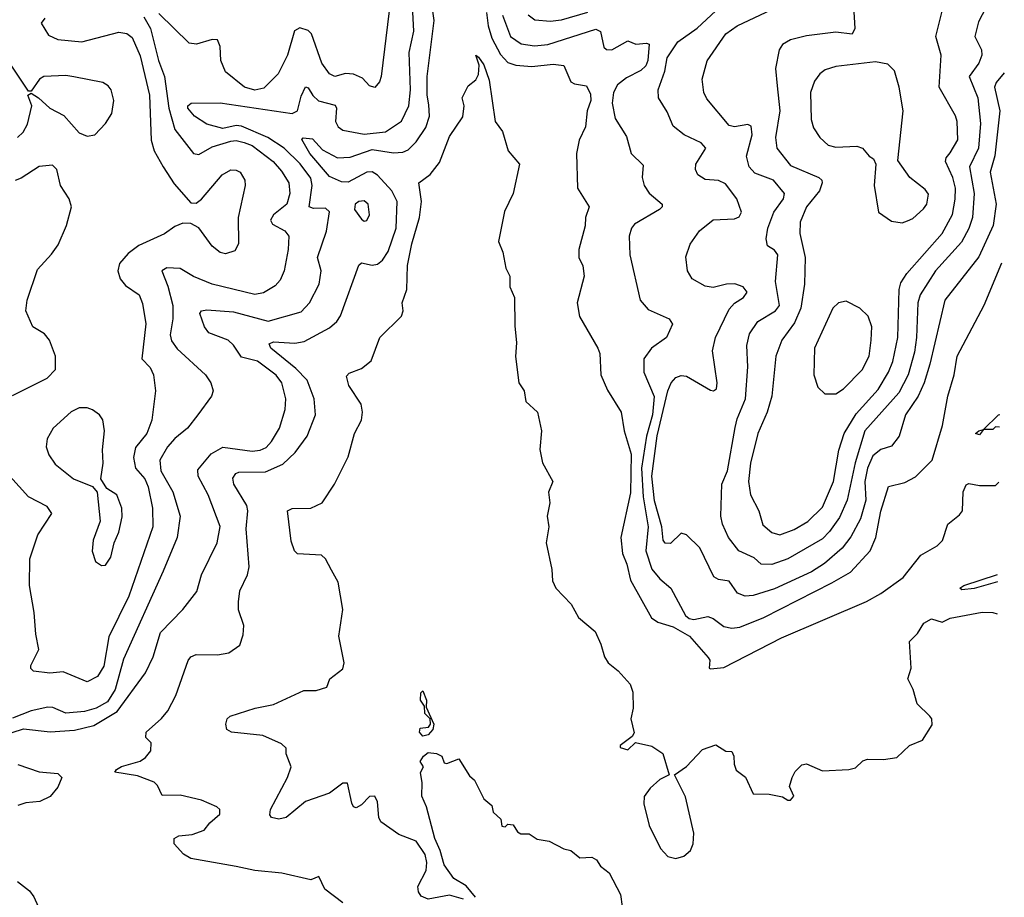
# Model space of a CAD drawing. Extents: x 1995161 to 2088924, y 769148 to 906007.
# Tile 294 of 335: x 2054262 to 2057958, y 869375 to 872668. Entities that reach past the tile are written whole.
import ezdxf

# ---------------------------------------------------------------- set-up
doc = ezdxf.new("R2010")
doc.units = 0

msp = doc.modelspace()

# ---------------------------------------------------------------- linework, layer by layer
at = {"layer": '0CON20XD'}
for points in [[(2055475, 869353.8), (2055407.5, 869405), (2055385, 869452.5), (2055355, 869440), (2055246.1, 869466.1), (2055145, 869475.8), (2055075, 869490.8), (2054905, 869521.2), (2054877, 869537), (2054842.5, 869575), (2054842.5, 869595), (2054860, 869605), (2054909.1, 869610.9), (2054955, 869626.7), (2054975.8, 869655), (2055013, 869687), (2055013.3, 869705), (2055002.2, 869715), (2054945, 869740), (2054865, 869758.6), (2054796.7, 869756.7), (2054779.5, 869795), (2054766.6, 869806.6), (2054705, 869830.6), (2054620, 869845), (2054625.6, 869855), (2054645, 869865.2), (2054715, 869885.4), (2054735, 869899.5), (2054754.4, 869925), (2054755.6, 869955), (2054736, 869975), (2054737.5, 869995), (2054794.7, 870045.3), (2054818.9, 870075), (2054848.1, 870131.9), (2054895, 870264), (2054905, 870277.1), (2054925, 870286.5), (2055004.4, 870284.4), (2055047.3, 870292.7), (2055089.1, 870320.9), (2055100.8, 870359.2), (2055104, 870395), (2055083.6, 870453.6), (2055083.6, 870483.6), (2055088.2, 870525), (2055117.5, 870585), (2055123.6, 870615), (2055112.9, 870757.1), (2055118.9, 870825), (2055114.3, 870845), (2055065.9, 870925), (2055062.2, 870947.8), (2055073.6, 870965), (2055085, 870970.3), (2055185, 870971.4), (2055250.6, 870999.4), (2055296.5, 871043.5), (2055341.3, 871105), (2055372.5, 871185), (2055367.1, 871245), (2055341.2, 871315), (2055298.3, 871358.3), (2055204.7, 871435), (2055198.5, 871451.5), (2055215, 871458.4), (2055295, 871453.8), (2055329.8, 871460.2), (2055425, 871511.8), (2055452.5, 871535), (2055465.9, 871555.9), (2055535, 871746.2), (2055545, 871755.5), (2055585, 871746.2), (2055605, 871750.4), (2055624.4, 871765.6), (2055645, 871797.5), (2055674.8, 871885), (2055678.7, 871985), (2055659.3, 872025), (2055605, 872084), (2055585, 872096.3), (2055565, 872095.2), (2055495, 872057.7), (2055469.7, 872059.7), (2055425, 872079.5), (2055351, 872165), (2055321.7, 872218.3), (2055325.9, 872224.1), (2055360.8, 872220.8), (2055398.8, 872178.8), (2055455, 872149.3), (2055502.4, 872152.4), (2055585, 872180), (2055665, 872168.4), (2055699.8, 872170.2), (2055720.2, 872179.8), (2055751, 872209), (2055786.5, 872263.5), (2055800.4, 872305), (2055797.6, 872347.6), (2055791.4, 872385), (2055792, 872455), (2055817.6, 872665), (2055805.7, 872755)], [(2054195, 869980.7), (2054276.8, 870006.8), (2054376.1, 869996.1), (2054467.8, 870002.2), (2054540.1, 870019.9), (2054628.1, 870071.9), (2054735, 870216.7), (2054763.2, 870276.8), (2054791.1, 870368.9), (2054875.2, 870454.8), (2054927.6, 870522.4), (2054945.3, 870584.7), (2055003.1, 870705), (2055015, 870766.2), (2054970, 870885), (2054932.3, 870955), (2054931.3, 870978.7), (2054980.8, 871039.2), (2055025, 871063.2), (2055135, 871049.3), (2055165, 871052.9), (2055186.9, 871063.1), (2055207.1, 871085), (2055237.1, 871135), (2055258.8, 871205), (2055261.1, 871245), (2055246.8, 871305), (2055225, 871333.3), (2055155, 871386.2), (2055095, 871401.8), (2055065, 871446.4), (2055044.8, 871464.8), (2054972.8, 871492.8), (2054956.1, 871515), (2054939.1, 871565), (2054945, 871575.4), (2054965, 871579.4), (2055065, 871571.3), (2055195, 871536.2), (2055318.8, 871571.2), (2055350.6, 871605), (2055385.8, 871675), (2055393.3, 871725), (2055379.6, 871775), (2055414.5, 871874.5), (2055425, 871946.7), (2055410, 871960), (2055365, 871959.6), (2055349.4, 871965), (2055360.2, 872045), (2055355, 872073.6), (2055315, 872126.8), (2055254.8, 872185), (2055194.2, 872225), (2055095, 872267.9), (2055075, 872270), (2055025, 872259.6), (2054964.4, 872275), (2054918, 872305), (2054893.8, 872335), (2054893.5, 872345), (2054905.6, 872354.4), (2055015, 872355.6), (2055285, 872315.3), (2055305.3, 872325), (2055319, 872381), (2055335, 872415.7), (2055345, 872411.9), (2055362.7, 872382.7), (2055383.5, 872363.5), (2055446.6, 872346.6), (2055451.3, 872335), (2055448, 872285), (2055458.2, 872265), (2055475, 872252.5), (2055555, 872237.7), (2055635, 872247.3), (2055695, 872286.8), (2055723.2, 872345), (2055728.8, 872405), (2055724.4, 872545), (2055741.6, 872625), (2055735.9, 872745)], [(2057391.3, 872718.7), (2057396.9, 872635), (2057386.4, 872613.6), (2057325, 872620.2), (2057215, 872607.1), (2057155, 872592.5), (2057125.6, 872575), (2057113.5, 872555), (2057099.5, 872485), (2057105, 872420), (2057115.3, 872325), (2057099.7, 872225), (2057104.7, 872185), (2057155, 872121.1), (2057261.9, 872075), (2057272.7, 872065), (2057273.8, 872055), (2057264.6, 872025), (2057215, 871965.6), (2057192.3, 871907.7), (2057190.6, 871865), (2057210.7, 871775), (2057208.2, 871675), (2057194.1, 871585.9), (2057170.2, 871529.8), (2057122.4, 871465), (2057100.9, 871405), (2057085.3, 871255), (2057068.3, 871195), (2057032.6, 871115), (2057005, 871003.8), (2056997.5, 870935), (2057005.3, 870885.3), (2057036.2, 870825), (2057051.7, 870771.8), (2057085, 870743.8), (2057115, 870734.7)], [(2057115, 870734.7), (2057169.4, 870755), (2057220, 870785), (2057275, 870838.9), (2057316.3, 870935), (2057337.4, 871052.6), (2057356.8, 871115), (2057401.4, 871188.6), (2057485, 871279.7), (2057523.9, 871345), (2057539.1, 871385), (2057558.3, 871475), (2057563.5, 871655), (2057569.1, 871680.9), (2057592.1, 871715), (2057724.8, 871865), (2057763.4, 871936.6), (2057773.9, 871993.9), (2057774.4, 872035), (2057764.4, 872075), (2057736.9, 872135), (2057740.2, 872149.8), (2057755, 872168.5), (2057783.6, 872216.4), (2057781.2, 872285), (2057775, 872307.1), (2057713.9, 872415), (2057720.4, 872535), (2057701.5, 872605), (2057733.3, 872735)], [(2055649.6, 872700.4), (2055618.8, 872455), (2055613.1, 872435), (2055595, 872412.9), (2055575, 872419.2), (2055548.8, 872448.8), (2055515, 872463.1), (2055485, 872465.4), (2055445, 872454.6), (2055425, 872464.6), (2055396.3, 872505), (2055357.4, 872615), (2055345, 872626.4), (2055313.3, 872636.7), (2055293.8, 872626.2), (2055268, 872535), (2055232.2, 872465), (2055179, 872411), (2055145, 872403), (2055105.5, 872415), (2055035, 872472.5), (2055017.3, 872515), (2055015, 872567.5), (2055005, 872592.5), (2054985, 872592.7), (2054925.5, 872575.5), (2054898.9, 872578.9), (2054785, 872690.4)], [(2056014.9, 872695), (2056020.5, 872645), (2056035, 872597.7), (2056067.2, 872537.2), (2056095, 872507.5), (2056125, 872497.4), (2056185, 872492), (2056265, 872500.2), (2056305, 872495.6), (2056330.8, 872435), (2056345, 872426.9), (2056389.2, 872419.2), (2056405, 872388), (2056406.1, 872365), (2056392.7, 872325), (2056385.9, 872265), (2056361.8, 872215), (2056352.5, 872165), (2056355.8, 872035), (2056400, 871965), (2056385.7, 871925), (2056384.2, 871894.2), (2056360.5, 871805), (2056361.1, 871775), (2056376, 871744), (2056381.1, 871705), (2056354.4, 871605), (2056363.4, 871553.4), (2056432.5, 871435), (2056439.4, 871415), (2056443.5, 871335), (2056468.1, 871278.1), (2056520, 871195), (2056530.6, 871125), (2056557.2, 871037.2), (2056555, 870892.5), (2056519.2, 870725), (2056524.4, 870665), (2056541.5, 870625), (2056554.5, 870565), (2056633.9, 870423.9), (2056657.4, 870407.4), (2056715, 870390), (2056776.1, 870355), (2056846.9, 870275), (2056852.2, 870265), (2056850, 870235), (2056855, 870231.9), (2056905, 870237), (2057121.9, 870348.1), (2057440.4, 870485), (2057494.5, 870515), (2057578.9, 870575), (2057645, 870658), (2057705.9, 870694.1), (2057726.2, 870713.8), (2057745.4, 870775), (2057790.2, 870809.8), (2057800.4, 870825), (2057803.7, 870896.3), (2057815, 870922.5), (2057825, 870927.5), (2057865, 870920), (2057925, 870920), (2057937.3, 870932.3)], [(2056074.6, 872684.6), (2056103.9, 872605), (2056145, 872577.5), (2056195, 872569.2), (2056245, 872574.1), (2056425, 872632.2), (2056442.7, 872622.7), (2056454.5, 872565), (2056465.4, 872555.4), (2056485, 872554.7), (2056545, 872588.2), (2056575.3, 872575.3), (2056615, 872579.6), (2056625.4, 872575.4), (2056620.3, 872515), (2056612.1, 872495), (2056593.2, 872476.8), (2056540.1, 872449.9), (2056506.4, 872423.6), (2056490.5, 872395), (2056486.3, 872355), (2056497.1, 872297.1), (2056539.6, 872229.6), (2056557.5, 872165), (2056602.1, 872122.1), (2056599.2, 872075), (2056606.1, 872045), (2056625, 872016.4), (2056673.8, 871975), (2056673.3, 871965), (2056663.3, 871955), (2056570.2, 871899.8), (2056558.9, 871885), (2056550, 871855), (2056551.8, 871785), (2056591.8, 871615), (2056620.9, 871580.9), (2056700, 871545), (2056712.5, 871525), (2056690.5, 871475), (2056634.2, 871435), (2056605.4, 871394.6), (2056604.6, 871345), (2056643.8, 871253.8), (2056637.4, 871185), (2056615.1, 871105), (2056596.2, 870985), (2056602.1, 870877.9), (2056621.5, 870765), (2056612.3, 870675), (2056635, 870605.7), (2056665, 870569.4), (2056706.2, 870535), (2056761.8, 870431.8), (2056775, 870420.4), (2056793.1, 870416.9), (2056845, 870428.7), (2056865, 870421.6), (2056905, 870391.4), (2056935, 870385.3), (2056965, 870387.9), (2057055, 870424.3), (2057311.2, 870555), (2057380.3, 870595), (2057454.7, 870675), (2057475.5, 870724.5), (2057495, 870824), (2057523.6, 870916.4), (2057585, 870931.5), (2057625, 870952.1), (2057686.8, 871015), (2057726.2, 871145), (2057745.6, 871255), (2057770, 871335), (2057780.4, 871405), (2057882.9, 871597.1), (2057948.4, 871755.4)], [(2056393.5, 872695), (2056295, 872665.7), (2056255, 872660.5), (2056195.9, 872665.9), (2056170.4, 872685)], [(2057957.9, 872468.7), (2057927.5, 872432.5), (2057921.7, 872415), (2057940.9, 872325), (2057923, 872157), (2057905.2, 872095), (2057927.3, 871975), (2057916.5, 871895), (2057862.5, 871777.5), (2057734.8, 871615.2), (2057678.5, 871375), (2057656.7, 871305), (2057634.4, 871255), (2057586.7, 871185), (2057562.7, 871105), (2057535, 871067.3), (2057495, 871054.7), (2057465, 871030.7), (2057444.9, 870985), (2057434.6, 870935), (2057437.8, 870865), (2057417.7, 870795), (2057382.2, 870727.8), (2057349.7, 870685), (2057282.9, 870627.1), (2057234.2, 870595.8), (2057095, 870531.9), (2057015, 870507.3), (2056985.3, 870505.3), (2056956.2, 870516.2), (2056925, 870561.5), (2056885, 870566.9), (2056867.9, 870577.9), (2056815, 870686.7), (2056765, 870734.4), (2056745, 870740.8), (2056705, 870702), (2056685, 870704), (2056677.5, 870715), (2056672.3, 870765), (2056645, 870862), (2056635.6, 870955), (2056655, 871106.9), (2056695.5, 871275), (2056707, 871305), (2056725, 871324.8), (2056745, 871332.5), (2056765, 871330.4), (2056855, 871277.3), (2056866.7, 871275), (2056877.9, 871282.1), (2056880.7, 871305), (2056862.7, 871425), (2056873.8, 871475), (2056925, 871581.2), (2056945, 871604.6), (2056979.4, 871625), (2056992.2, 871645), (2056977.5, 871665), (2056946.1, 871676.1), (2056915, 871675.3), (2056865, 871663.2), (2056835, 871667.5), (2056786, 871695), (2056769.4, 871725), (2056762, 871778), (2056778.9, 871825), (2056813.3, 871875), (2056865, 871916.9), (2056945, 871920.4), (2056962.4, 871927.6), (2056971.9, 871945), (2056953.6, 871995), (2056911.3, 872051.3), (2056885, 872063.9), (2056835, 872068.5), (2056807.5, 872085), (2056798.9, 872105), (2056800.5, 872125), (2056838.1, 872185), (2056820.6, 872205), (2056756.9, 872235), (2056715, 872268), (2056692.2, 872322.2), (2056660, 872375), (2056659.1, 872405), (2056684.2, 872475), (2056693.1, 872525), (2056732.1, 872585), (2056805, 872636.1), (2056875, 872701)], [(2057888.4, 872711.6), (2057861, 872659), (2057847.2, 872605), (2057872.3, 872555), (2057873.9, 872535), (2057862.5, 872505), (2057825.9, 872455), (2057858.7, 872375), (2057868.7, 872278.7), (2057861.6, 872185), (2057827.7, 872115), (2057844.8, 872015.2), (2057838.4, 871925), (2057825.4, 871884.6), (2057797.5, 871832.5), (2057699.8, 871725), (2057641.6, 871635), (2057633.1, 871605), (2057628.6, 871475), (2057620.3, 871420.3), (2057597, 871335), (2057561.8, 871268.2), (2057434.6, 871125), (2057398.1, 871005), (2057367.7, 870865), (2057339.5, 870800.5), (2057302.4, 870747.6), (2057275, 870720.2), (2057145.2, 870644.8), (2057085, 870623.2), (2057045, 870624.7), (2057018.9, 870648.9), (2056961.9, 870675), (2056922.9, 870725), (2056899.6, 870775), (2056894.4, 870805), (2056898, 870925), (2056918.4, 870975), (2056947.5, 871137.5), (2056955, 871170), (2056986.7, 871245), (2056995.2, 871365), (2056992, 871445), (2057001.1, 871488.9), (2057033.1, 871535), (2057099.2, 871575), (2057114.7, 871595), (2057099.2, 871685), (2057107.7, 871785), (2057095, 871803.2), (2057069.6, 871819.6), (2057063.8, 871845), (2057070.3, 871885), (2057093.1, 871945), (2057129.1, 871995), (2057132.9, 872015), (2057091.2, 872065), (2057021.5, 872091.5), (2057000.4, 872115), (2056989.7, 872155), (2057011.6, 872235), (2057007.8, 872267.8), (2056995, 872274.5), (2056945.4, 872265.4), (2056925, 872270.9), (2056840.8, 872370.8), (2056830.5, 872395), (2056824.5, 872444.5), (2056842.7, 872512.7), (2056913.1, 872615), (2056955.7, 872645), (2057085, 872705.7)], [(2054728.1, 872678.1), (2054753.4, 872635), (2054782.9, 872515), (2054805.4, 872455), (2054821.6, 872335), (2054845.2, 872255.2), (2054914.6, 872165), (2054935, 872162.2), (2054985, 872190.5), (2055055, 872212.4), (2055075, 872214.5), (2055105, 872206.8), (2055135.3, 872195), (2055213.5, 872135), (2055245, 872099.2), (2055272.6, 872055), (2055276.5, 872015), (2055265, 871975.5), (2055215.4, 871935), (2055204, 871915), (2055210.7, 871900.7), (2055257.5, 871875), (2055272.1, 871855), (2055270.5, 871805), (2055254.7, 871725), (2055240.1, 871689.9), (2055220.9, 871669.1), (2055177.5, 871642.5), (2055145, 871636.9), (2054984.3, 871675), (2054914.7, 871704.7), (2054865, 871734.5), (2054815, 871736.8), (2054795.6, 871725), (2054818.4, 871668.4), (2054837.3, 871595), (2054836.8, 871545), (2054826.7, 871485), (2054832.1, 871462.1), (2054853.1, 871433.1), (2054960, 871335), (2054980, 871305), (2054988.6, 871275), (2054982.5, 871255), (2054931.1, 871185), (2054892.2, 871135), (2054845, 871096.4), (2054817.5, 871065), (2054787.8, 871015), (2054792, 870975), (2054836.7, 870896.7), (2054864.1, 870805), (2054853.4, 870725), (2054801.2, 870598.8), (2054652, 870268), (2054621.2, 870155), (2054591.3, 870108.7), (2054549.3, 870085), (2054505, 870072), (2054435, 870066.3), (2054387.2, 870087.2), (2054368.3, 870088.3), (2054305, 870074.9), (2054235, 870047.6)], [(2054356.5, 872673.5), (2054343.1, 872655), (2054370, 872610), (2054405, 872593.1), (2054495.6, 872584.4), (2054635, 872621.2), (2054665, 872615.9), (2054685, 872600.9), (2054715, 872532.5), (2054749.1, 872385), (2054756.1, 872216.1), (2054767.5, 872175), (2054800.5, 872115), (2054841.7, 872051.7), (2054905, 871980), (2054925, 871978.8), (2054945, 871994), (2055021.8, 872085), (2055054.3, 872104.3), (2055075, 872103.5), (2055089.4, 872095), (2055107.5, 872065), (2055108.9, 872045), (2055082.3, 871925), (2055083.4, 871826.6), (2055069.5, 871800.5), (2055035, 871789.5), (2055015, 871794.5), (2054985, 871817.8), (2054935, 871887.1), (2054905, 871902.9), (2054875, 871904.2), (2054845, 871891.4), (2054806, 871864), (2054710.1, 871819.9), (2054669.9, 871790.1), (2054636.9, 871753.1), (2054631.1, 871725), (2054639.6, 871695), (2054660, 871670), (2054711.1, 871635), (2054723.1, 871603.1), (2054736, 871526), (2054721.3, 871395), (2054752.1, 871362.1), (2054764.6, 871335)], [(2055927.6, 869367.6), (2055875, 869382.7), (2055795, 869367.5), (2055768.9, 869378.9), (2055758.8, 869395), (2055756.5, 869415), (2055788.4, 869475), (2055790.9, 869505), (2055784.4, 869535), (2055751, 869585), (2055685, 869610.9), (2055617.6, 869657.6), (2055610.4, 869675), (2055605, 869733.3), (2055595, 869754.2), (2055575, 869752.7), (2055545, 869722.2), (2055525, 869710.8), (2055515, 869714.2), (2055508.6, 869728.6), (2055492.9, 869802.9), (2055475, 869802.9), (2055425, 869765.5), (2055335.7, 869734.3), (2055261.9, 869675), (2055235, 869667.9), (2055207.5, 869675), (2055201.1, 869685), (2055203.2, 869705), (2055268.1, 869825), (2055281.9, 869865), (2055263, 869913), (2055262.5, 869935), (2055245, 869951.4), (2055175, 869981.5), (2055057.5, 869995), (2055040, 870005), (2055036, 870025), (2055041.2, 870045), (2055052.5, 870055), (2055146.7, 870085), (2055215, 870098.8), (2055328.7, 870151.3), (2055375, 870151.4), (2055415, 870163.8), (2055426.7, 870195), (2055475, 870232), (2055480.4, 870255), (2055460, 870355), (2055475.3, 870455), (2055457.7, 870557.7), (2055432.9, 870602.9), (2055410, 870645), (2055395, 870658.5), (2055305, 870664.2), (2055293.8, 870675), (2055281.1, 870711.1), (2055268, 870825), (2055285, 870834.3), (2055355, 870835.5), (2055398, 870855), (2055444.4, 870925), (2055495, 871027.5), (2055519.6, 871115), (2055545.5, 871165), (2055549.5, 871195), (2055544.4, 871225), (2055497.5, 871295), (2055489.5, 871330.5), (2055498.8, 871341.2), (2055545, 871358.6), (2055581.7, 871388.3), (2055614.4, 871475), (2055695.5, 871555), (2055701.5, 871575), (2055697.3, 871605), (2055715.8, 871655), (2055717.7, 871745), (2055733.7, 871826.3), (2055763.4, 871925), (2055770.8, 871985), (2055760, 872055), (2055803.1, 872086.9), (2055838, 872132), (2055875, 872228.8), (2055925, 872302.5), (2055930, 872345), (2055922.5, 872375), (2055945, 872420), (2055975, 872442.5), (2055985, 872462.5), (2055986.7, 872496.7), (2055973.8, 872535), (2055985, 872526.7), (2056005, 872498), (2056025, 872441.2), (2056046.7, 872285), (2056075, 872247.5), (2056096, 872175), (2056138, 872125), (2056114.3, 872015), (2056082.1, 871947.9), (2056059.2, 871835), (2056075.7, 871795.7), (2056087.5, 871735), (2056102, 871705), (2056102, 871665), (2056119.2, 871625), (2056121.3, 871518.7)], [(2054254, 872225), (2054275.6, 872245), (2054291.1, 872275), (2054307.5, 872345), (2054293.3, 872385), (2054305, 872392.5), (2054333.3, 872375), (2054375, 872335.7), (2054428.5, 872308.5), (2054485, 872243.5), (2054515, 872231.1), (2054544.5, 872235.5), (2054585, 872278), (2054607.8, 872315), (2054615.6, 872365), (2054605.6, 872405), (2054595, 872420), (2054575, 872431.9), (2054465, 872453.3), (2054435, 872458.5), (2054352.5, 872455), (2054336.2, 872445), (2054305, 872400), (2054295, 872400), (2054225.7, 872505)], [(2057575, 871906), (2057595, 871912.5), (2057615, 871922), (2057655, 871957.5), (2057667.3, 871975), (2057673.1, 872013.1), (2057661.1, 872031.1), (2057603.8, 872075), (2057558.8, 872138.8), (2057577.9, 872325), (2057563.8, 872415), (2057545.4, 872475.4), (2057521.3, 872501.3), (2057475, 872509.1), (2057325, 872491.5), (2057285, 872480), (2057265, 872464.4), (2057245, 872436.9), (2057230.3, 872395), (2057233.5, 872293.5), (2057241.7, 872261.7), (2057265.6, 872225), (2057296.6, 872196.6), (2057325, 872189.6), (2057405, 872192.7), (2057425.8, 872185), (2057451.2, 872155), (2057467.5, 872145), (2057476.2, 872125), (2057469.2, 872045), (2057486, 871946), (2057535, 871912), (2057575, 871906)], [(2054235, 871257.5), (2054365, 871322.9), (2054396.2, 871355), (2054396.2, 871405), (2054374.5, 871465), (2054355, 871488.9), (2054312, 871515), (2054286, 871575), (2054290, 871615), (2054329.3, 871730.7), (2054382.2, 871787.8), (2054406.9, 871823.1), (2054437.8, 871895), (2054456.5, 871965), (2054448.5, 871995), (2054415.3, 872045.3), (2054401.5, 872105), (2054385, 872121.5), (2054335, 872116.8), (2054267.6, 872072.4), (2054245.3, 872064.7)], [(2055555, 871911.2), (2055565, 871913.8), (2055575.6, 871935), (2055570, 871975), (2055555, 871987.5), (2055535, 871985.6), (2055522, 871975), (2055518.8, 871955), (2055545, 871918.8), (2055555, 871911.2)], [(2057284.5, 871264.5), (2057325, 871264.5), (2057355, 871282.5), (2057425, 871354.4), (2057450.4, 871405), (2057458.7, 871465), (2057460.8, 871515), (2057446.5, 871555), (2057415.8, 871585), (2057365, 871611.5), (2057335, 871605.5), (2057314.6, 871585), (2057245.4, 871435), (2057243.6, 871335), (2057258.5, 871288.5), (2057284.5, 871264.5)], [(2056121.3, 871518.7), (2056126.5, 871455), (2056123.4, 871403.4), (2056136, 871305), (2056156, 871275), (2056162.5, 871235), (2056206.2, 871195), (2056220.8, 871125), (2056214.2, 871055), (2056224.2, 871005), (2056264, 870935), (2056246.7, 870895), (2056252, 870855), (2056242.5, 870805), (2056248.6, 870765), (2056238.6, 870705), (2056259.2, 870605), (2056262.1, 870562.1), (2056274.4, 870534.4), (2056331.9, 870475), (2056359.2, 870425), (2056421.7, 870371.7), (2056444, 870325), (2056457, 870277), (2056471.2, 870255), (2056508.8, 870225), (2056553.8, 870175), (2056564.1, 870144.1), (2056564.5, 870084.5), (2056555.6, 870045), (2056568.3, 869991.7), (2056561.2, 869978.8), (2056516.2, 869945), (2056516.7, 869936.7), (2056545, 869928.8), (2056573.6, 869956.4), (2056635, 869942.5), (2056676.7, 869915), (2056700, 869835), (2056665, 869816.7), (2056628.8, 869785), (2056606.8, 869753.2), (2056604.5, 869725.5), (2056625, 869644.4), (2056667.7, 869557.7), (2056695, 869527.9), (2056725, 869520), (2056755, 869528.9), (2056779.5, 869550.5), (2056790, 869575), (2056792.5, 869615), (2056761.8, 869751.8), (2056720, 869835), (2056765, 869866.2), (2056825, 869930), (2056875, 869947.5), (2056913, 869923), (2056935, 869922.5), (2056943.3, 869905), (2056943.9, 869873.9), (2056951.7, 869851.7), (2056986.1, 869826.1), (2057015, 869763.3), (2057075, 869762.5), (2057125, 869752.5), (2057145, 869740), (2057155, 869740), (2057167.5, 869755), (2057151.2, 869791.2), (2057161.2, 869825), (2057172.7, 869847.3), (2057198, 869872), (2057215, 869876.2), (2057275, 869850), (2057375, 869854), (2057398.8, 869861.2), (2057427.5, 869887.5), (2057445, 869893.8), (2057505, 869892), (2057555, 869900), (2057602.5, 869945), (2057651.2, 869965), (2057687.6, 870022.4), (2057685.6, 870045), (2057678.6, 870055), (2057630.7, 870100.7), (2057615.6, 870155), (2057595.8, 870195), (2057608, 870235), (2057602.5, 870335), (2057632.5, 870365), (2057656.1, 870403.9), (2057685, 870420), (2057725, 870406.7), (2057755, 870422), (2057875, 870444.2), (2057915, 870443.8), (2057930.6, 870438.5)], [(2054764.6, 871335), (2054771.8, 871275), (2054757.9, 871165), (2054739.5, 871115), (2054696.9, 871063.1), (2054689.4, 871025), (2054697.1, 870985), (2054731.6, 870945), (2054744.8, 870914.8), (2054761, 870835), (2054762.5, 870765), (2054671.6, 870505), (2054597.5, 870352.5), (2054578.1, 870241.9), (2054555, 870203.5), (2054515, 870183.3), (2054425, 870221.5), (2054375, 870216.2), (2054313.8, 870223.8), (2054303.6, 870233.6), (2054304.5, 870245), (2054333.6, 870305), (2054322.8, 870362.8), (2054316.8, 870443.2), (2054299.3, 870545), (2054300.8, 870645), (2054330.9, 870735), (2054382.9, 870815), (2054365, 870840.8), (2054295, 870876.9), (2054225.8, 870955)], [(2054569.5, 870619.5), (2054585, 870621.2), (2054605, 870651.2), (2054616.5, 870705), (2054634.2, 870745), (2054647.4, 870802.6), (2054646.2, 870835), (2054627.1, 870885), (2054588.8, 870908.8), (2054566.7, 870945), (2054575.7, 871004.3), (2054573.4, 871053.4), (2054580.8, 871125), (2054575, 871166.7), (2054562, 871185), (2054535, 871204.3), (2054515, 871211.4), (2054485, 871211.9), (2054455, 871196.9), (2054388.6, 871135), (2054365.7, 871095), (2054361.9, 871065), (2054371.4, 871035), (2054395, 871000), (2054463.8, 870945), (2054536, 870916), (2054553.3, 870895), (2054564.1, 870785.9), (2054538, 870715), (2054534.2, 870674.2), (2054546.7, 870635), (2054569.5, 870619.5)], [(2057940.1, 871139.3), (2057925, 871140), (2057915, 871130), (2057880, 871130), (2057865, 871110), (2057850, 871115), (2057862.5, 871125), (2057880, 871130), (2057936.7, 871185), (2057940.7, 871186.1)], [(2057932.3, 870558), (2057845, 870533.6), (2057798.8, 870528.8), (2057791.2, 870535), (2057806.2, 870545), (2057932.6, 870586.5)], [(2055775, 869979.2), (2055762.5, 869995), (2055765, 870010), (2055796.2, 870013.8), (2055803.8, 870025), (2055802.5, 870045), (2055783.3, 870065), (2055781.7, 870091.7), (2055766.7, 870115), (2055767.5, 870142.5), (2055775, 870150), (2055788.8, 870115), (2055788.3, 870088.3), (2055816.2, 870025), (2055813.3, 870005), (2055795, 869984.4), (2055775, 869979.2)], [(2055973.1, 869375), (2055938.3, 869418.2), (2055891.2, 869445), (2055855, 869496.7), (2055840.9, 869550.9), (2055820, 869595), (2055788.8, 869715), (2055771.2, 869755), (2055773.3, 869805), (2055766.4, 869843.6), (2055777.5, 869865), (2055766, 869885), (2055777.5, 869905), (2055795, 869918.2), (2055826.7, 869915), (2055846.2, 869905), (2055855, 869880), (2055865, 869877.5), (2055910, 869895), (2055950.8, 869830.8), (2055970, 869815), (2056003.9, 869743.9), (2056035, 869720), (2056040, 869695), (2056068.3, 869668.3), (2056071.7, 869641.7), (2056085, 869640), (2056095, 869650), (2056115, 869647.5), (2056130.7, 869620.7), (2056143, 869613), (2056175, 869612.5), (2056205, 869592.5), (2056250, 869585), (2056305, 869556.7), (2056330.7, 869550.7), (2056365, 869522.5), (2056410, 869525), (2056427.5, 869515), (2056442, 869492), (2056475, 869466.7), (2056516.9, 869385), (2056530, 869295)], [(2054255, 869873.8), (2054335.8, 869845.8), (2054405, 869839.4), (2054420.4, 869825), (2054405, 869788.8), (2054376.6, 869753.4), (2054337.5, 869735), (2054285, 869730), (2054255, 869720)], [(2054254.6, 869434.6), (2054298.9, 869398.9), (2054315, 869376.7), (2054342.5, 869315)]]:
    msp.add_lwpolyline(points, dxfattribs=at)

doc.saveas('drawing.dxf')
